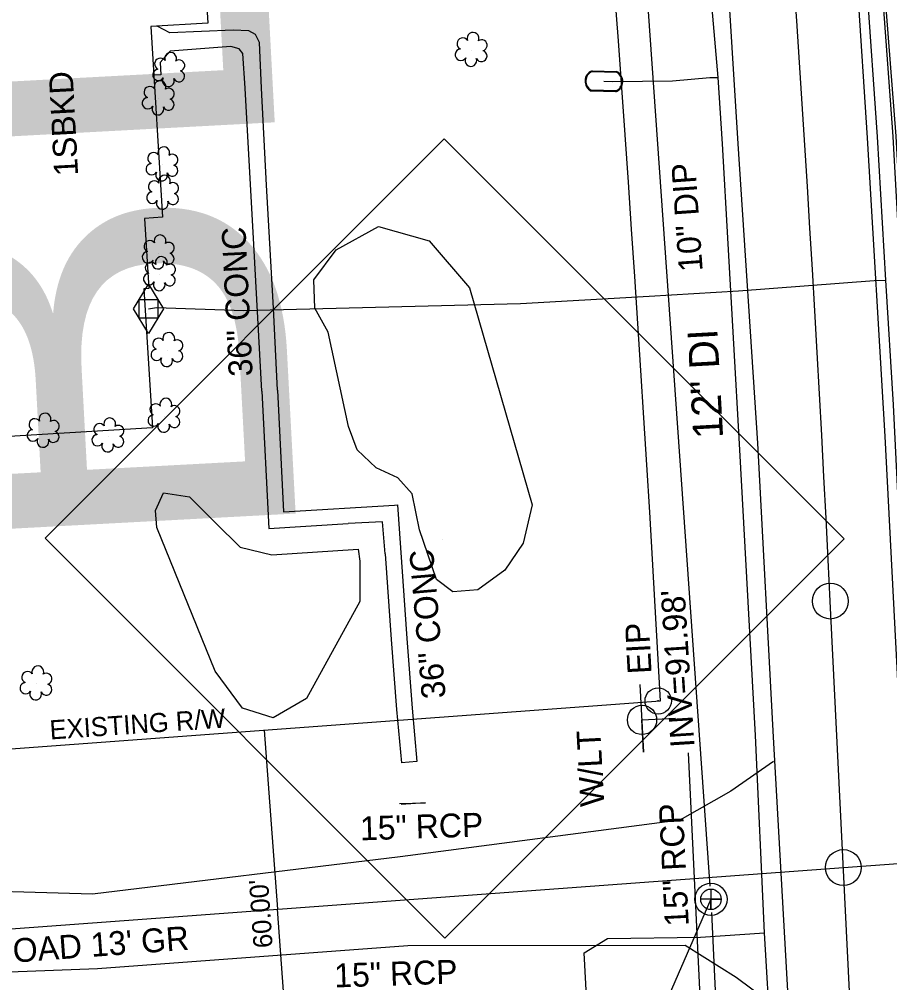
# Model space of a CAD drawing. Extents: x 2364404 to 2371833, y 798876 to 809754.
# Drawn here: x 2368657.4 to 2368803.1, y 804608.9 to 804770.1 of the extents above; entities that cross this region are included whole.
import ezdxf

# ---------------------------------------------------------------- set-up
doc = ezdxf.new("R2010")
doc.units = 0
for name, color, linetype in [('CTL Supplemental Horizontal and Vertical CELL', 7, 'Continuous'), ('Exist Building', 7, 'Continuous'), ('Exist Building Text', 7, 'Continuous'), ('Exist Horizontal Alignment Point', 7, 'Continuous'), ('Exist Horizontal Baseline Alignment Station Label', 7, 'Continuous'), ('Exist Other Culture Area Outline', 7, 'Continuous'), ('Exist Other Culture Area Outline Text', 7, 'Continuous'), ('Exist Property Iron Pin CELL', 7, 'Continuous'), ('Exist Property Iron Pin Text', 7, 'Continuous'), ('Exist Right of Way Line', 7, 'Continuous'), ('Exist Right of Way Line Text', 7, 'Continuous'), ('Exist Right of Way Width CELL', 7, 'Continuous'), ('Exist Roads EOP', 7, 'Continuous'), ('Exist Roads Soil', 7, 'Continuous'), ('Exist Roads Soil Text', 7, 'Continuous'), ('Exist Structure Minor Pipes RCP 15 Inch', 7, 'Continuous'), ('Exist Structure Minor Pipes RCP 15 Inch Invert', 7, 'Continuous'), ('Exist Structure Minor Pipes RCP 15 Inch Text', 7, 'Continuous'), ('Exist Utilities Gas Meter CELL', 7, 'Continuous'), ('Exist Utilities Gas UG Line SUE LOS B', 7, 'Continuous'), ('Exist Utilities Power Joint Use Telephone CELL', 7, 'Continuous'), ('Exist Utilities Power Joint Use Telephone Text', 7, 'Continuous'), ('Exist Utilities Sanitary Sewer Manhole CELL', 7, 'Continuous'), ('Exist Utilities Sanitary Sewer Manhole Leader', 7, 'Continuous'), ('Exist Utilities Sanitary Sewer UG Line', 7, 'Continuous'), ('Exist Utilities Sanitary Sewer UG Line Text', 7, 'Continuous'), ('Exist Utilities Telephone UG FO SUE LOS B', 7, 'Continuous'), ('Exist Utilities Telephone UG FO SUE LOS D', 7, 'Continuous'), ('Exist Utilities Water Meter CELL', 7, 'Continuous'), ('Exist Utilities Water UG Line SUE LOS B', 7, 'Continuous'), ('Exist Utilities Water UG Line SUE LOS B Text', 7, 'Continuous'), ('Exist Vegetation Shrub CELL', 7, 'Continuous'), ('Exist Vegetation Woods Line', 7, 'Continuous'), ('Prop Horizontal Alignment', 7, 'Continuous')]:
    doc.layers.add(name, color=color, linetype=linetype)

msp = doc.modelspace()

# ---------------------------------------------------------------- linework, layer by layer
at = {"layer": 'CTL Supplemental Horizontal and Vertical CELL'}
msp.add_line((2368728.22, 804683.1), (2368728.22, 804683.1), dxfattribs=at)
msp.add_lwpolyline([(2368661.73, 804683.32), (2368728.56, 804750.15), (2368795.5, 804683.21), (2368728.67, 804616.38)], close=True, dxfattribs=at)
at = {"layer": 'Exist Building'}
msp.add_lwpolyline([(2368679.44, 804768.92), (2368681.38, 804737.02), (2368678.39, 804736.83), (2368679.11, 804725.08), (2368678.29, 804725.03), (2368679.71, 804701.78), (2368652, 804700.09), (2368650.57, 804723.59), (2368648.19, 804723.44), (2368646.39, 804753.04), (2368637.16, 804752.48), (2368636.19, 804768.44), (2368645.52, 804769), (2368645.42, 804770.66), (2368647.93, 804770.81), (2368646.31, 804797.5), (2368687.11, 804799.98), (2368688.97, 804769.5)], close=True, dxfattribs=at)
at = {"layer": 'Exist Horizontal Alignment Point'}
for centre in [(2368793.18, 804672.79), (2368795.36, 804628.21)]:
    msp.add_circle(centre, 3, dxfattribs=at)
at = {"layer": 'Exist Other Culture Area Outline'}
for p, q in [((2368698.81, 804742.38), (2368697.97, 804758.63)), ((2368700.62, 804708.07), (2368699.95, 804721.79)), ((2368723.98, 804645.96), (2368721.38, 804645.72))]:
    msp.add_line(p, q, dxfattribs=at)
for points in [[(2368697.97, 804758.63), (2368697.66, 804766.24), (2368696.95, 804767.61), (2368695.85, 804768.19), (2368693.25, 804768.34), (2368682.63, 804767.85), (2368680.51, 804768.99)], [(2368695.21, 804758.63), (2368694.83, 804764.41), (2368694.25, 804765.21), (2368692.86, 804765.56), (2368682.67, 804764.82), (2368680.99, 804762.91), (2368681.11, 804760.85), (2368679.94, 804760.77)], [(2368698.02, 804707.94), (2368696.68, 804732.47), (2368695.21, 804758.63)], [(2368699.95, 804721.79), (2368699.36, 804732.61), (2368698.81, 804742.38)], [(2368698.02, 804707.94), (2368699.2, 804684.96), (2368712.5, 804685.77)], [(2368700.62, 804708.07), (2368701.67, 804687.73), (2368720.24, 804688.86), (2368720.72, 804688.89), (2368722.27, 804666.53), (2368723.16, 804654.86), (2368723.98, 804645.96)], [(2368718.68, 804680.7), (2368718.21, 804686.08), (2368712.5, 804685.77)], [(2368718.68, 804680.7), (2368719.67, 804666.34), (2368720.57, 804654.64), (2368721.38, 804645.72)]]:
    msp.add_lwpolyline(points, dxfattribs=at)
at = {"layer": 'Exist Property Iron Pin CELL'}
for radius in [2.2, 0.0707]:
    msp.add_circle((2368764.37, 804656.09), radius, dxfattribs=at)
at = {"layer": 'Exist Right of Way Line'}
msp.add_line((2368564.62, 804641.33), (2368764.78, 804656.12), dxfattribs=at)
for radius, start, end in [(6832.08, 2.742815, 7.598404), (6772.08, 3.19565, 7.475854)]:
    msp.add_arc((2362003.23, 804278.6), radius, start, end, dxfattribs=at)
at = {"layer": 'Exist Right of Way Width CELL'}
for p in [(2368698.43, 804651.2), (2368702.85, 804591.36)]:
    msp.add_line(p, (2368700.64, 804621.22), dxfattribs=at)
at = {"layer": 'Exist Roads EOP'}
for points in [[(2368796.09, 804799.91), (2368799.35, 804750.28), (2368802.31, 804700.33), (2368804.88, 804650.84), (2368807.34, 804600.81), (2368809.75, 804550.66)], [(2368774.62, 804798.63), (2368777.71, 804749.29), (2368780.99, 804699.2), (2368783.63, 804650.01), (2368786.45, 804599.65), (2368788.73, 804549.92)]]:
    msp.add_lwpolyline(points, dxfattribs=at)
at = {"layer": 'Exist Roads Soil'}
for points in [[(2368783.65, 804645.96), (2368776.54, 804641), (2368767.99, 804636.11), (2368721.19, 804630), (2368669.68, 804623.76), (2368642.8, 804624.51), (2368633.07, 804626.3), (2368612.97, 804625.57), (2368611.55, 804615.26)], [(2368785.53, 804603.8), (2368777.43, 804609.83), (2368768.91, 804615.15), (2368722.46, 804615.12), (2368670.49, 804611.28), (2368611.55, 804609.04)]]:
    msp.add_lwpolyline(points, dxfattribs=at)
at = {"layer": 'Exist Structure Minor Pipes RCP 15 Inch'}
for p, q in [((2368771.37, 804606.63), (2368769.45, 804647.4)), ((2368725.42, 804639), (2368721.05, 804638.86)), ((2368725.39, 804639.06), (2368721.33, 804638.75))]:
    msp.add_line(p, q, dxfattribs=at)
at = {"layer": 'Exist Utilities Gas Meter CELL'}
msp.add_line((2368679.06, 804721.7), (2368679.06, 804721.7), dxfattribs=at)
for points in [[(2368676.52, 804721.7), (2368679.06, 804725.82), (2368681.59, 804721.7), (2368679.06, 804717.59), (2368676.52, 804721.7)], [(2368677.48, 804723.24), (2368680.63, 804723.24), (2368680.63, 804720.13), (2368677.48, 804720.13), (2368677.48, 804723.24)]]:
    msp.add_lwpolyline(points, dxfattribs=at)
at = {"layer": 'Exist Utilities Gas UG Line SUE LOS B'}
for points in [[(2368814.76, 804500.85), (2368812.34, 804551.12), (2368810.14, 804601.02), (2368806.42, 804651.13), (2368803.77, 804705.63), (2368802.49, 804726.49), (2368801.07, 804750.47), (2368797.64, 804800.03), (2368793.85, 804850.92), (2368791.5, 804871.49), (2368789.6, 804899.79), (2368785, 804949.57), (2368780.12, 804998.74), (2368774.71, 805052.37), (2368768.33, 805097.97), (2368761.77, 805148.27), (2368755.16, 805197.19), (2368748.9, 805246.48), (2368741.59, 805296.11)], [(2368679.06, 804721.7), (2368680.37, 804721.9), (2368695.02, 804721.43), (2368741.3, 804722.58), (2368762.87, 804723.83), (2368777.83, 804724.68), (2368800.51, 804726.45), (2368802.49, 804726.49)]]:
    msp.add_lwpolyline(points, dxfattribs=at)
at = {"layer": 'Exist Utilities Power Joint Use Telephone CELL'}
msp.add_line((2368761.65, 804652.9), (2368761.65, 804652.9), dxfattribs=at)
msp.add_lwpolyline([(2368761.32, 804658.83), (2368761.92, 804647.51), (2368761.63, 804652.9), (2368767.27, 804653.22)], dxfattribs=at)
msp.add_circle((2368761.66, 804652.9), 2.45, dxfattribs=at)
at = {"layer": 'Exist Utilities Sanitary Sewer Manhole CELL'}
msp.add_lwpolyline([(2368773.2, 804624.61), (2368773.2, 804621.18), (2368773.2, 804622.89), (2368774.91, 804622.89), (2368771.49, 804622.89)], dxfattribs=at)
for radius in [2.69, 1.71]:
    msp.add_circle((2368773.2, 804622.89), radius, dxfattribs=at)
at = {"layer": 'Exist Utilities Sanitary Sewer Manhole Leader'}
msp.add_lwpolyline([(2368773.2, 804622.89), (2368757.75, 804587.47), (2368758.03, 804581.42)], dxfattribs=at)
at = {"layer": 'Exist Utilities Sanitary Sewer UG Line'}
for p, q in [((2368773.07, 804625.07), (2368757.83, 804841.29)), ((2368791.78, 804229.13), (2368773.36, 804620.66))]:
    msp.add_line(p, q, dxfattribs=at)
at = {"layer": 'Exist Utilities Telephone UG FO SUE LOS B'}
msp.add_lwpolyline([(2368817.18, 804500.76), (2368814.95, 804551.1), (2368812.43, 804601.12), (2368810.88, 804650.73), (2368806.7, 804700.01), (2368805.04, 804726.35), (2368803.68, 804750.52), (2368800.08, 804799.96), (2368799.81, 804802.74), (2368796.5, 804850.88), (2368794.93, 804871.64), (2368792.81, 804899.86), (2368788.56, 804950.12), (2368782.71, 804998.99), (2368776.26, 805051.21), (2368770.25, 805097.99), (2368763.99, 805148.49), (2368757.58, 805197.26), (2368750.84, 805246.54), (2368744.51, 805296.52)], dxfattribs=at)
at = {"layer": 'Exist Utilities Telephone UG FO SUE LOS D'}
msp.add_lwpolyline([(2368818.3, 804481.26), (2368817.77, 804500.78), (2368815.52, 804551.12), (2368813.31, 804601.12), (2368811.43, 804650.79), (2368807.12, 804700.05), (2368805.56, 804726.4), (2368804.19, 804750.57), (2368800.33, 804799.98), (2368800.02, 804802.77), (2368796.98, 804850.91), (2368795.51, 804871.68), (2368793.27, 804899.89), (2368789.2, 804950.16), (2368783.24, 804999.05), (2368776.8, 805051.24), (2368770.83, 805098.05), (2368764.6, 805148.46), (2368758.2, 805197.31), (2368751.39, 805246.59), (2368745.15, 805296.53)], dxfattribs=at)
at = {"layer": 'Exist Utilities Water Meter CELL'}
msp.add_line((2368755.29, 804759.77), (2368755.29, 804759.77), dxfattribs=at)
for points in [[(2368753.3, 804761.54), (2368757.38, 804761.41)], [(2368753.3, 804761.4), (2368757.37, 804761.27)], [(2368757.27, 804758.01), (2368753.17, 804758.14)], [(2368757.27, 804758.15), (2368753.18, 804758.28)]]:
    msp.add_lwpolyline(points, dxfattribs=at)
for centre, radius, start, end in [((2368753.98, 804759.81), 1.86, 111.3773, 244.1786), ((2368753.99, 804759.81), 1.73, 113.5002, 241.9816), ((2368756.58, 804759.73), 1.86, 291.8475, 64.5076), ((2368756.59, 804759.73), 1.73, 293.3264, 63.0721)]:
    msp.add_arc(centre, radius, start, end, dxfattribs=at)
at = {"layer": 'Exist Utilities Water UG Line SUE LOS B'}
for points in [[(2368787.72, 804500), (2368785.43, 804544.36), (2368785.1, 804549.94), (2368783.24, 804599.46), (2368782.19, 804617.27), (2368780.63, 804650.31), (2368777.96, 804699.12), (2368775.13, 804749.32), (2368774.41, 804760.38), (2368771.11, 804798.3), (2368767.1, 804842.21), (2368766.48, 804848.84), (2368762.16, 804897.33)], [(2368755.29, 804759.77), (2368756.74, 804759.74), (2368766.77, 804759.86), (2368773.02, 804760.39), (2368774.41, 804760.38)], [(2368752.69, 804601.58), (2368752.53, 804603.59), (2368751.96, 804613.95), (2368755.87, 804616.35), (2368771.43, 804616.54), (2368782.19, 804617.27)]]:
    msp.add_lwpolyline(points, dxfattribs=at)
at = {"layer": 'Exist Vegetation Shrub CELL'}
for p, q in [((2368733.14, 804764.92), (2368733.14, 804764.92)), ((2368682.52, 804761.54), (2368682.52, 804761.54)), ((2368680.75, 804756.81), (2368680.75, 804756.81)), ((2368681.39, 804745.76), (2368681.39, 804745.76)), ((2368681.5, 804741.01), (2368681.5, 804741.01)), ((2368680.76, 804731.02), (2368680.76, 804731.02)), ((2368680.97, 804727.4), (2368680.97, 804727.4)), ((2368682.22, 804714.69), (2368682.22, 804714.69)), ((2368681.73, 804703.7), (2368681.73, 804703.7)), ((2368661.51, 804701.21), (2368661.51, 804701.21)), ((2368672.33, 804700.4), (2368672.33, 804700.4)), ((2368660.3, 804658.92), (2368660.3, 804658.92))]:
    msp.add_line(p, q, dxfattribs=at)
for centre, radius, start, end in [((2368731.66, 804766.05), 0.968, 35.8908, 245.4216), ((2368733.37, 804766.96), 0.99, 334.8391, 200.4717), ((2368734.81, 804765.79), 0.929, 284.4567, 126.0861), ((2368681.04, 804762.67), 0.968, 35.8908, 245.4216), ((2368682.75, 804763.58), 0.99, 334.8391, 200.4717), ((2368731.34, 804764.21), 0.955, 95.1099, 327.9534), ((2368733.01, 804763.24), 0.984, 151.2797, 21.387), ((2368734.78, 804763.99), 0.937, 204.9913, 73.4601), ((2368684.19, 804762.41), 0.929, 284.4567, 126.0861), ((2368680.72, 804760.84), 0.955, 95.1099, 327.9534), ((2368684.16, 804760.61), 0.937, 204.9913, 73.4601), ((2368679.27, 804757.93), 0.968, 35.8908, 245.4216), ((2368680.98, 804758.85), 0.99, 334.8391, 200.4717), ((2368682.39, 804759.86), 0.984, 151.2797, 21.387), ((2368682.43, 804757.67), 0.929, 284.4567, 126.0861), ((2368678.95, 804756.1), 0.955, 95.1099, 327.9534), ((2368680.62, 804755.12), 0.984, 151.2797, 21.387), ((2368682.39, 804755.88), 0.937, 204.9913, 73.4601), ((2368679.9, 804746.88), 0.968, 35.8908, 245.4216), ((2368681.61, 804747.8), 0.99, 334.8391, 200.4717), ((2368683.06, 804746.62), 0.929, 284.4567, 126.0861), ((2368679.59, 804745.05), 0.955, 95.1099, 327.9534), ((2368681.26, 804744.07), 0.984, 151.2797, 21.387), ((2368683.02, 804744.83), 0.937, 204.9913, 73.4601), ((2368680.01, 804742.14), 0.968, 35.8908, 245.4216), ((2368681.72, 804743.05), 0.99, 334.8391, 200.4717), ((2368683.17, 804741.88), 0.929, 284.4567, 126.0861), ((2368679.7, 804740.3), 0.955, 95.1099, 327.9534), ((2368681.37, 804739.33), 0.984, 151.2797, 21.387), ((2368683.13, 804740.08), 0.937, 204.9913, 73.4601), ((2368679.27, 804732.15), 0.968, 35.8908, 245.4216), ((2368680.99, 804733.06), 0.99, 334.8391, 200.4717), ((2368682.43, 804731.89), 0.929, 284.4567, 126.0861), ((2368678.96, 804730.31), 0.955, 95.1099, 327.9534), ((2368680.63, 804729.34), 0.984, 151.2797, 21.387), ((2368681.19, 804729.44), 0.99, 334.8391, 200.4717), ((2368682.39, 804730.09), 0.937, 204.9913, 73.4601), ((2368679.48, 804728.52), 0.968, 35.8908, 245.4216), ((2368682.64, 804728.27), 0.929, 284.4567, 126.0861), ((2368679.17, 804726.69), 0.955, 95.1099, 327.9534), ((2368682.6, 804726.47), 0.937, 204.9913, 73.4601), ((2368680.84, 804725.71), 0.984, 151.2797, 21.387), ((2368682.45, 804716.74), 0.99, 334.8391, 200.4717), ((2368680.74, 804715.82), 0.968, 35.8908, 245.4216), ((2368683.89, 804715.56), 0.929, 284.4567, 126.0861), ((2368680.42, 804713.99), 0.955, 95.1099, 327.9534), ((2368683.86, 804713.77), 0.937, 204.9913, 73.4601), ((2368682.09, 804713.01), 0.984, 151.2797, 21.387), ((2368680.25, 804704.83), 0.968, 35.8908, 245.4216), ((2368681.96, 804705.74), 0.99, 334.8391, 200.4717), ((2368661.73, 804703.25), 0.99, 334.8391, 200.4717), ((2368683.4, 804704.57), 0.929, 284.4567, 126.0861), ((2368660.02, 804702.33), 0.968, 35.8908, 245.4216), ((2368663.18, 804702.08), 0.929, 284.4567, 126.0861), ((2368670.85, 804701.53), 0.968, 35.8908, 245.4216), ((2368672.56, 804702.44), 0.99, 334.8391, 200.4717), ((2368679.93, 804703), 0.955, 95.1099, 327.9534), ((2368681.6, 804702.02), 0.984, 151.2797, 21.387), ((2368683.37, 804702.77), 0.937, 204.9913, 73.4601), ((2368659.7, 804700.5), 0.955, 95.1099, 327.9534), ((2368663.14, 804700.28), 0.937, 204.9913, 73.4601), ((2368674.01, 804701.27), 0.929, 284.4567, 126.0861), ((2368661.38, 804699.52), 0.984, 151.2797, 21.387), ((2368670.53, 804699.7), 0.955, 95.1099, 327.9534), ((2368672.21, 804698.72), 0.984, 151.2797, 21.387), ((2368673.97, 804699.47), 0.937, 204.9913, 73.4601), ((2368658.81, 804660.04), 0.968, 35.8908, 245.4216), ((2368660.53, 804660.96), 0.99, 334.8391, 200.4717), ((2368661.97, 804659.79), 0.929, 284.4567, 126.0861), ((2368658.5, 804658.21), 0.955, 95.1099, 327.9534), ((2368661.93, 804657.99), 0.937, 204.9913, 73.4601), ((2368660.17, 804657.23), 0.984, 151.2797, 21.387)]:
    msp.add_arc(centre, radius, start, end, dxfattribs=at)
at = {"layer": 'Exist Vegetation Woods Line'}
for points in [[(2368709.11, 804717.8), (2368706.91, 804721.79), (2368706.74, 804726.55), (2368710.49, 804731.59), (2368717.54, 804735.47), (2368726.01, 804733.05), (2368732.79, 804725.23), (2368743.25, 804688.9), (2368741.78, 804682.47), (2368738.7, 804677.95), (2368734.17, 804674.65), (2368729.98, 804674.35), (2368727.24, 804676.41), (2368724.44, 804684.74), (2368723.21, 804690.76), (2368720.8, 804693.39), (2368717.15, 804695.08), (2368714, 804698.09), (2368712.54, 804701.99), (2368709.11, 804717.8)], [(2368714.42, 804672.7), (2368705.49, 804656.49), (2368699.92, 804653.26), (2368694.76, 804654.87), (2368690.24, 804661.05), (2368680.45, 804685.09), (2368680.23, 804687.94), (2368681.59, 804690.92), (2368685.92, 804690.22), (2368690.27, 804685.9), (2368694.42, 804681.79), (2368699.67, 804680.53), (2368714.13, 804681.49), (2368714.41, 804679.45), (2368714.42, 804672.7)]]:
    msp.add_lwpolyline(points, dxfattribs=at)
at = {"layer": 'Prop Horizontal Alignment'}
for p, q in [((2368838.03, 803754.72), (2368793.18, 804672.79)), ((2368795.36, 804628.21), (2368982.21, 804642)), ((2368540.55, 804609.41), (2368795.36, 804628.21))]:
    msp.add_line(p, q, dxfattribs=at)
msp.add_arc((2363433, 804410.95), 5366.57, 2.79654, 7.54241, dxfattribs=at)

# ---------------------------------------------------------------- texts
at = {"layer": 'Exist Building Text'}
msp.add_text('1SBKD', height=4, rotation=93.0566, dxfattribs=at).set_placement((2368667.28, 804744.03))
at = {"layer": 'Exist Horizontal Baseline Alignment Station Label'}
msp.add_text('BL-106', height=73.5, rotation=93.0566, dxfattribs=at).set_placement((2368704.11, 804679.39))
at = {"layer": 'Exist Other Culture Area Outline Text'}
for rotation, p in [(92.8154, (2368696.5, 804710.46)), (94.8966, (2368728.82, 804656.63))]:
    msp.add_text('36" CONC', height=4, rotation=rotation, dxfattribs=at).set_placement(p)
at = {"layer": 'Exist Property Iron Pin Text'}
msp.add_text('EIP', height=4, rotation=93.0566, dxfattribs=at).set_placement((2368763.27, 804660.69))
at = {"layer": 'Exist Right of Way Line Text'}
msp.add_text('EXISTING R/W', height=3.2, rotation=3.8974, dxfattribs=at).set_placement((2368662.61, 804649.63))
at = {"layer": 'Exist Right of Way Width CELL'}
msp.add_text("60.00'", height=3.2, rotation=93.9443, dxfattribs=at).set_placement((2368699.85, 804614.84))
at = {"layer": 'Exist Roads Soil Text'}
msp.add_text("FARMINGTON ROAD 13' GR", height=4, rotation=4.2202, dxfattribs=at).set_placement((2368615.29, 804609.25))
at = {"layer": 'Exist Structure Minor Pipes RCP 15 Inch Invert'}
msp.add_text("INV=91.98'", height=4, rotation=93.6408, dxfattribs=at).set_placement((2368770.46, 804648.41))
at = {"layer": 'Exist Structure Minor Pipes RCP 15 Inch Text'}
for rotation, p in [(92.8939, (2368769.5, 804618.46)), (1.8535, (2368714.52, 804632.75)), (1.8535, (2368710.21, 804608.14))]:
    msp.add_text('15" RCP', height=4, rotation=rotation, dxfattribs=at).set_placement(p)
at = {"layer": 'Exist Utilities Power Joint Use Telephone Text'}
msp.add_text('W/LT', height=4, rotation=93.0566, dxfattribs=at).set_placement((2368755.36, 804638.53))
at = {"layer": 'Exist Utilities Sanitary Sewer UG Line Text'}
msp.add_text('10" DIP', height=4, rotation=94.0314, dxfattribs=at).set_placement((2368771.83, 804728.04))
at = {"layer": 'Exist Utilities Water UG Line SUE LOS B Text'}
msp.add_text('12" DI', height=5, rotation=93.1302, dxfattribs=at).set_placement((2368775.25, 804700.11))

doc.saveas('drawing.dxf')
